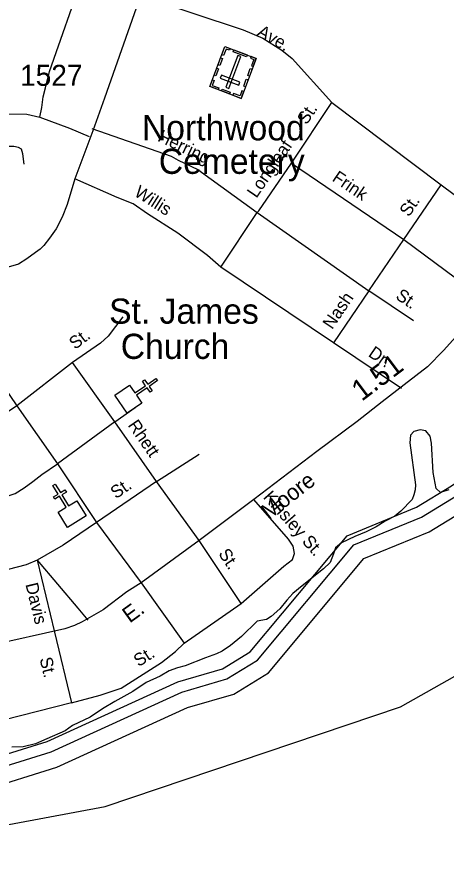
# Model space of a CAD drawing. Extents: x 2104537 to 2336408, y 34176 to 229611.
# Drawn here: x 2297728 to 2300286, y 61410 to 66444 of the extents above; entities that cross this region are included whole.
import ezdxf

# ---------------------------------------------------------------- set-up
doc = ezdxf.new("R2010")
doc.units = 0
for name, color, linetype in [('Exist Boundary Political City Limit New', 7, 'Continuous'), ('Exist Cultural Cemetery CELL', 7, 'Continuous'), ('Exist Cultural Cemetery Label', 7, 'Continuous'), ('Exist Cultural Church CELL', 7, 'Continuous'), ('Exist Cultural Church Label', 7, 'Continuous'), ('Exist Hydrographic Buffer Line', 7, 'Continuous'), ('Exist Hydrographic River Shore', 7, 'Continuous'), ('Exist Maritime Ferry Route', 7, 'Continuous'), ('Exist Road Non-System Type 51', 7, 'Continuous'), ('Exist Road Non-System Type 51 Label', 7, 'Continuous'), ('Exist Road Primary NC Attributed', 7, 'Continuous'), ('Exist Road Primary NC Label', 7, 'Continuous'), ('Exist Road Primary NC Mileage Hundredths English Label', 7, 'Continuous'), ('Exist Road Secondary Type 51 Attributed', 7, 'Continuous'), ('Exist Road Secondary Type 51 Number Label', 7, 'Continuous'), ('Map Preparation Boundary City Limit Buffer Line', 7, 'Continuous')]:
    doc.layers.add(name, color=color, linetype=linetype)

msp = doc.modelspace()

# ---------------------------------------------------------------- linework, layer by layer
at = {"layer": 'Exist Boundary Political City Limit New'}
msp.add_lwpolyline([(2300302.2, 63626.7), (2300251.8, 63611.7), (2300225.5, 63635.2), (2300208.2, 63730.5), (2300198.5, 63904.6), (2300191.2, 63947.8), (2300164, 63979.3), (2300132, 63984.9), (2300092.8, 63974.6), (2300072.5, 63953), (2300068.8, 63906.9), (2300102.8, 63656.5), (2300100.5, 63628), (2300093.8, 63598.7), (2300083, 63570.9), (2300015.8, 63500.2), (2299979.2, 63470.9), (2299922.5, 63440), (2299868, 63407.1), (2299809.5, 63378.2), (2299741, 63349.5), (2299662.2, 63311), (2299625.8, 63281.7), (2299615, 63246), (2299594, 63195.4), (2299555.2, 63157.1), (2299427.5, 63056.6), (2299372.5, 63010.7), (2299335.8, 62971.4), (2299294.8, 62918.2), (2299243.8, 62873.1), (2299215.5, 62855.7), (2299159.2, 62844.8), (2299065.5, 62754.6), (2299000.5, 62699.8), (2298952, 62666.8), (2298917.8, 62651.4), (2298851.2, 62626.7), (2298730.2, 62579.1), (2298686, 62567.9), (2298635.8, 62548.9), (2298581.2, 62517.9), (2298498.5, 62479.5), (2298419.5, 62427.1), (2298312.2, 62367.1), (2298237.5, 62322.6), (2298164.5, 62274), (2298059.5, 62224), (2298015, 62192.9), (2297906, 62145), (2297839.5, 62114.2), (2297765.2, 62097.7), (2297697.2, 62095)], dxfattribs=at)
at = {"layer": 'Exist Cultural Cemetery CELL'}
for points in [[(2299064.3, 65959.3), (2298878, 66029.5), (2298967.8, 66267.8), (2299154.1, 66197.6)], [(2298998.8, 66256.1), (2298994.8, 66245.4), (2298974.2, 66253.1), (2298959.9, 66215.3), (2298949.5, 66219.2), (2298967.8, 66267.8)], [(2299096.3, 66207.1), (2299016.9, 66237.1), (2299020.9, 66247.7), (2299100.3, 66217.8)], [(2298953, 66196.2), (2298937.7, 66155.6), (2298927, 66159.7), (2298942.3, 66200.2)], [(2298972.6, 66025.2), (2298990.1, 66018.6), (2299061.6, 66208.4), (2299044.1, 66215)], [(2299123.1, 66209.2), (2299119.1, 66198.5), (2299139.7, 66190.7), (2299125.4, 66152.9), (2299135.8, 66149), (2299154.1, 66197.5)], [(2298929.7, 66134.5), (2298914.4, 66094), (2298903.8, 66098), (2298919, 66138.5)], [(2299050.1, 66037.4), (2299056.7, 66054.9), (2298946.5, 66096.4), (2298939.9, 66078.9)], [(2299129.5, 66132.1), (2299114.2, 66091.6), (2299103.6, 66095.6), (2299118.8, 66136.2)], [(2298893.2, 66070.1), (2298903.9, 66066.1), (2298892.5, 66036), (2298930.5, 66021.7), (2298926.5, 66011.3), (2298878, 66029.6)], [(2299105.8, 66069.3), (2299090.5, 66028.7), (2299079.8, 66032.7), (2299095.1, 66073.3)], [(2298995, 65985.5), (2298946.5, 66003.7), (2298950.5, 66014.4), (2298999, 65996.1)], [(2299079.6, 65999.9), (2299069, 66003.9), (2299057.6, 65973.7), (2299019.7, 65988.1), (2299015.7, 65977.6), (2299064.3, 65959.3)]]:
    msp.add_lwpolyline(points, close=True, dxfattribs=at)
at = {"layer": 'Exist Cultural Church CELL'}
for points in [[(2298399.2, 64251.3), (2298431.7, 64204.5), (2298494.3, 64247.8), (2298476.1, 64274.2), (2298489.2, 64283.2), (2298507.4, 64256.9), (2298556.9, 64291.2), (2298566, 64278), (2298516.5, 64243.8), (2298534.7, 64217.4), (2298521.6, 64208.3), (2298503.4, 64234.7), (2298440.8, 64191.3), (2298473.5, 64143.9), (2298385.9, 64083.3), (2298311.6, 64190.7)], [(2297973.6, 63494.3), (2298022, 63524.3), (2297982, 63589.1), (2297954.7, 63572.3), (2297946.3, 63585.9), (2297973.6, 63602.7), (2297942, 63653.8), (2297955.6, 63662.3), (2297987.2, 63611.1), (2298014.4, 63627.9), (2298022.8, 63614.3), (2297995.6, 63597.5), (2298035.6, 63532.7), (2298084.7, 63562.9), (2298140.6, 63472.3), (2298029.5, 63403.7)]]:
    msp.add_lwpolyline(points, close=True, dxfattribs=at)
at = {"layer": 'Exist Hydrographic Buffer Line'}
for points in [[(2296531.7, 61594.4), (2296710.4, 61661.6), (2296838.5, 61825.1), (2296916.5, 61872.8), (2297158.6, 61914.3), (2297504, 61934.3), (2297931.5, 62067.7), (2298710, 62423.2), (2298979.9, 62501.2), (2299162.5, 62613.2), (2299735.9, 63299.9), (2300139.7, 63464.9), (2300354.3, 63596), (2300898.2, 63981.1), (2301558, 64323.2), (2301977, 64420.9), (2302255.2, 64598.2), (2302490.7, 64799.3), (2302873.8, 64833.7), (2303013, 64905.8), (2303162.3, 65084.8), (2303270.6, 65224.7), (2303423.7, 65336.9), (2303517.6, 65378.5)], [(2296498.2, 61476.6), (2296770.9, 61579.2), (2296905, 61750.4), (2296951.7, 61779), (2297169.8, 61816.4), (2297521.7, 61836.7), (2297966.7, 61975.6), (2298744.3, 62330.6), (2299020, 62410.3), (2299227.7, 62537.8), (2299795.8, 63218), (2300184.3, 63376.8), (2300408.4, 63513.8), (2300949.5, 63896.9), (2301592.4, 64230.2), (2302015.7, 64328.9), (2302313.9, 64518.8), (2302530.8, 64704.1), (2302901.9, 64737.4), (2303075.9, 64827.5), (2303239.1, 65023.1), (2303340, 65153.5), (2303473.3, 65251.3), (2303563.4, 65291.2)]]:
    msp.add_lwpolyline(points, dxfattribs=at)
at = {"layer": 'Exist Hydrographic River Shore'}
msp.add_lwpolyline([(2296554, 61672.9), (2296670.1, 61716.6), (2296794.1, 61874.9), (2296893, 61935.4), (2297151.1, 61979.6), (2297492.1, 61999.3), (2297908, 62129.1), (2298687.2, 62484.9), (2298953.1, 62561.8), (2299119, 62663.6), (2299696, 63354.5), (2300110, 63523.6), (2300318.2, 63650.9), (2300864, 64037.3), (2301535.1, 64385.3), (2301951.2, 64482.3), (2302216.1, 64651), (2302464, 64862.8), (2302855.1, 64897.9), (2302971.1, 64958), (2303111.2, 65125.9), (2303224.4, 65272.2), (2303390.7, 65394), (2303487, 65436.8)], dxfattribs=at)
at = {"layer": 'Exist Maritime Ferry Route'}
msp.add_lwpolyline([(2296476.1, 61410.4), (2298254.3, 61741.4), (2300012.9, 62335.1), (2302343.5, 63649.6), (2306819.5, 66745.3), (2307656.4, 67879.6), (2307740.9, 67991.3)], dxfattribs=at)
at = {"layer": 'Exist Road Non-System Type 51'}
for p, q in [((2299363.6, 65572.3), (2299604.4, 65933.7)), ((2299604.4, 65933.7), (2300256.9, 65443.3)), ((2299363.6, 65572.3), (2300034.5, 65119.5)), ((2300034.5, 65119.5), (2300256.9, 65443.3)), ((2300256.9, 65443.3), (2300617.5, 65174.6)), ((2298943.7, 64954.5), (2299159.8, 65280.3)), ((2299159.8, 65280.3), (2299825, 64813.6)), ((2299825, 64813.6), (2300034.5, 65119.5)), ((2300034.5, 65119.5), (2300499.9, 64770.8)), ((2299615, 64503.7), (2298943.7, 64954.5)), ((2299825, 64813.6), (2299615, 64503.7)), ((2300091.5, 64634.6), (2299825, 64813.6)), ((2300019.5, 64230.3), (2299615, 64503.7)), ((2298058.9, 64385.6), (2297728.3, 64128.2)), ((2298312.3, 64033), (2298058.9, 64385.6)), ((2297728.3, 64128.2), (2297969.3, 63783.4)), ((2298312.3, 64033), (2298433.7, 64118.6)), ((2298312.3, 64033), (2297969.3, 63783.4)), ((2298559.3, 63676.3), (2298312.3, 64033)), ((2298559.3, 63676.3), (2298814.4, 63839.4)), ((2297969.3, 63783.4), (2298202.7, 63433.2)), ((2298559.3, 63676.3), (2298202.7, 63433.2)), ((2298814.4, 63325.4), (2298559.3, 63676.3)), ((2298202.7, 63433.2), (2298467.8, 63074.2)), ((2299065.3, 62950.6), (2298814.4, 63325.4)), ((2297848.4, 63208.1), (2297952.4, 62780)), ((2298467.8, 63074.2), (2298724.9, 62713.4)), ((2298724.9, 62713.4), (2299065.3, 62950.6)), ((2297952.4, 62780), (2298054.2, 62358.2)), ((2298054.2, 62358.2), (2297648.1, 62256.1))]:
    msp.add_line(p, q, dxfattribs=at)
for points in [[(2297865, 65846.9), (2297876.2, 65904.9), (2297883.7, 65968.4), (2297898.6, 66022.7), (2297922.9, 66119.9), (2298122.9, 66692)], [(2298464.8, 66572.3), (2299075.8, 66366.7), (2299193.5, 66318.1), (2299307.5, 66247), (2299369.2, 66196.5), (2299604.4, 65933.7)], [(2297592.2, 65867.5), (2297786.5, 65865.6), (2297865, 65846.9)], [(2297865, 65846.9), (2298041.7, 65781.6), (2298158.9, 65731.5)], [(2298175.5, 65779.1), (2298648.3, 65614.2), (2298689.9, 65591.4), (2298806.9, 65535.1), (2299159.8, 65280.3)], [(2297771.6, 65566.5), (2297764.1, 65628.2), (2297754.8, 65656.2), (2297737.9, 65667.4), (2297709.9, 65673.1), (2297605.3, 65673.1)], [(2299159.8, 65280.3), (2299170.2, 65290.3), (2299363.6, 65572.3)], [(2298943.7, 64954.5), (2298863, 65024.2), (2298687.7, 65155.5), (2298505.9, 65270.9), (2298421.1, 65330.5), (2298325.8, 65368.5), (2298074.3, 65480.5)], [(2298359.8, 64658.4), (2298272.7, 64542.2), (2298225.8, 64501.9), (2298058.9, 64385.6)], [(2297500.2, 64477.4), (2297514.2, 64441.9), (2297728.3, 64128.2)], [(2297728.3, 64128.2), (2297527.6, 63993.9), (2297491.2, 63980.5), (2297404.8, 63956.3)], [(2297573.6, 63569.3), (2297676, 63591.2), (2297718.3, 63606.5), (2297770.7, 63639.3), (2297823.6, 63676.3), (2297876.3, 63719.3), (2297969.3, 63783.4)], [(2299065.3, 62950.6), (2299319.6, 63173.7), (2299370.2, 63212.7), (2299383, 63248.6), (2299373.7, 63292.7), (2299346.6, 63333.2), (2299139.2, 63569.1)], [(2298202.7, 63433.2), (2298004.3, 63298.9), (2297848.4, 63208.1)], [(2297848.4, 63208.1), (2297783.9, 63181.1), (2297452.3, 63095.6)], [(2297848.4, 63208.1), (2298091.9, 62921.9), (2298151.2, 62852.2)], [(2298054.2, 62358.2), (2298225, 62404.8), (2298349.8, 62446.3), (2298590.5, 62599.8), (2298673.8, 62664.2), (2298724.9, 62713.4)]]:
    msp.add_lwpolyline(points, dxfattribs=at)
at = {"layer": 'Exist Road Primary NC Attributed'}
msp.add_lwpolyline([(2300392.5, 64594.5), (2300272.1, 64459.7), (2300175.4, 64359.8), (2300035.9, 64253.6), (2299904.4, 64152.1), (2299755.9, 64035.2), (2299514.5, 63855.6), (2299139.2, 63569.1), (2298814.4, 63325.4), (2298467.8, 63074.2), (2298382.7, 63019.7), (2298241.7, 62912.1), (2298116.5, 62840.8), (2298072.1, 62818.6), (2298013.5, 62799.6), (2297569.7, 62699.7), (2297473, 63111.9), (2297372.5, 63527.7)], dxfattribs=at)
at = {"layer": 'Exist Road Secondary Type 51 Attributed'}
msp.add_lwpolyline([(2298464.8, 66572.3), (2298250.8, 65960.2), (2298180.1, 65766.1), (2298074.3, 65480.5), (2298027.6, 65327.2), (2297997.7, 65252.4), (2297961.7, 65182.4), (2297923, 65126.1), (2297887.9, 65082.3), (2297866, 65061.8), (2297839, 65041.4), (2297786.4, 65003.4), (2297738.2, 64971.9), (2297663.2, 64949.5), (2297595.9, 64932.7), (2297515.6, 64914), (2297382.9, 64882.2), (2297081.3, 64805)], dxfattribs=at)
at = {"layer": 'Map Preparation Boundary City Limit Buffer Line'}
msp.add_lwpolyline([(2300302.2, 63626.7), (2300251.8, 63611.7), (2300225.5, 63635.2), (2300208.2, 63730.5), (2300198.5, 63904.6), (2300191.2, 63947.8), (2300164, 63979.3), (2300132, 63984.9), (2300092.8, 63974.6), (2300072.5, 63953), (2300068.8, 63906.9), (2300102.8, 63656.5), (2300100.5, 63628), (2300093.8, 63598.7), (2300083, 63570.9), (2300015.8, 63500.2), (2299979.2, 63470.9), (2299922.5, 63440), (2299868, 63407.1), (2299809.5, 63378.2), (2299741, 63349.5), (2299662.2, 63311), (2299625.8, 63281.7), (2299615, 63246), (2299594, 63195.4), (2299555.2, 63157.1), (2299427.5, 63056.6), (2299372.5, 63010.7), (2299335.8, 62971.4), (2299294.8, 62918.2), (2299243.8, 62873.1), (2299215.5, 62855.7), (2299159.2, 62844.8), (2299065.5, 62754.6), (2299000.5, 62699.8), (2298952, 62666.8), (2298917.8, 62651.4), (2298851.2, 62626.7), (2298730.2, 62579.1), (2298686, 62567.9), (2298635.8, 62548.9), (2298581.2, 62517.9), (2298498.5, 62479.5), (2298419.5, 62427.1), (2298312.2, 62367.1), (2298237.5, 62322.6), (2298164.5, 62274), (2298059.5, 62224), (2298015, 62192.9), (2297906, 62145), (2297839.5, 62114.2), (2297765.2, 62097.7), (2297697.2, 62095)], dxfattribs=at)

# ---------------------------------------------------------------- texts
at = {"layer": 'Exist Cultural Cemetery Label'}
for s, p in [('Northwood', (2298473.3, 65709.2)), ('Cemetery', (2298573.7, 65509.4))]:
    msp.add_text(s, height=150, dxfattribs=at).set_placement(p)
at = {"layer": 'Exist Cultural Church Label'}
for s, p in [('St. James', (2298277.6, 64616.8)), ('Church', (2298347.1, 64407.3))]:
    msp.add_text(s, height=150, dxfattribs=at).set_placement(p)
at = {"layer": 'Exist Road Non-System Type 51 Label'}
for s, rotation, p in [('Ave.', 330.6273, (2299153.3, 66335.7)), ('St.', 56.3281, (2299454.6, 65797.7)), ('Herring', 334.2784, (2298561.5, 65707.9)), ('Longleaf', 55.5621, (2299155.2, 65360.9)), ('Frink', 325.991, (2299601.3, 65471.2)), ('Willis', 327.6092, (2298421.8, 65382.5)), ('St.', 55.5176, (2300063.9, 65249.2)), ('Nash', 55.8805, (2299606.4, 64578.7)), ('St.', 326.1209, (2299979.5, 64769.1)), ('St.', 37.5333, (2298075.2, 64460.1)), ('Dr.', 325.9377, (2299816.9, 64426.6)), ('Rhett', 304.7062, (2298386.3, 64012.6)), ('St.', 34.2832, (2298318.1, 63571.4)), ('Kinsley St.', 311.3207, (2299191.3, 63581.6)), ('St.', 303.8052, (2298925.9, 63247.2)), ('Davis', 283.6523, (2297778.7, 63064.9)), ('St.', 32.5192, (2298453.6, 62570.9)), ('St.', 283.5684, (2297862.8, 62621.9))]:
    msp.add_text(s, height=75, rotation=rotation, dxfattribs=at).set_placement(p)
at = {"layer": 'Exist Road Primary NC Label'}
for s, rotation, p in [('Moore', 37.6261, (2299229.6, 63445.8)), ('E.', 35.8779, (2298400.1, 62830.9))]:
    msp.add_text(s, height=95, rotation=rotation, dxfattribs=at).set_placement(p)
at = {"layer": 'Exist Road Primary NC Mileage Hundredths English Label'}
msp.add_text('1.51', height=125, rotation=37.0216, dxfattribs=at).set_placement((2299782.4, 64151.2))
at = {"layer": 'Exist Road Secondary Type 51 Number Label'}
msp.add_text('1527', height=125, dxfattribs=at).set_placement((2297747.2, 66034))

doc.saveas('drawing.dxf')
